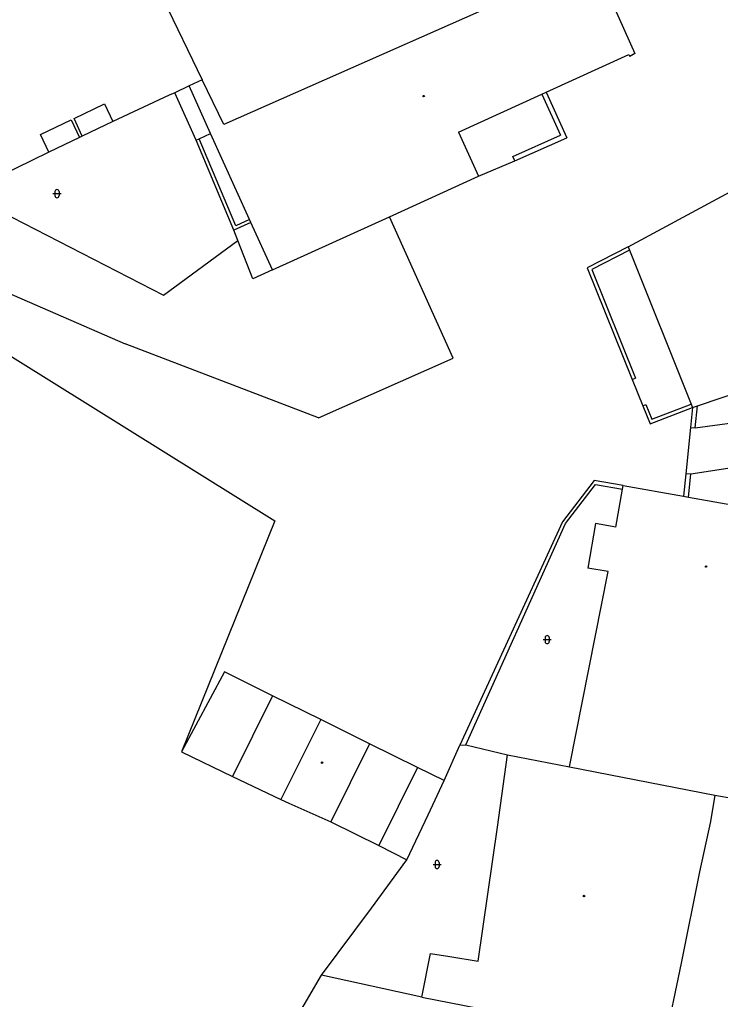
# Model space of a CAD drawing. Extents: x -599770 to -598493, y -1162076 to -1159209.
# Drawn here: x -599305.9 to -599262.7, y -1161321 to -1161260.5 of the extents above; entities that cross this region are included whole.
import ezdxf

# ---------------------------------------------------------------- set-up
doc = ezdxf.new("R2010")
doc.units = 0
doc.layers.add('Podklad', color=7, linetype='Continuous')

msp = doc.modelspace()

# ---------------------------------------------------------------- linework, layer by layer
at = {"layer": 'Podklad'}
for p, q in [((-599303.833, -1161271.288), (-599303.333, -1161271.288)), ((-599303.708, -1161271.163), (-599303.708, -1161271.413)), ((-599303.458, -1161271.163), (-599303.458, -1161271.413)), ((-599273.603, -1161298.808), (-599273.103, -1161298.808)), ((-599273.478, -1161298.683), (-599273.478, -1161298.933)), ((-599273.228, -1161298.683), (-599273.228, -1161298.933)), ((-599280.268, -1161312.563), (-599280.268, -1161312.813)), ((-599280.018, -1161312.563), (-599280.018, -1161312.813)), ((-599280.393, -1161312.688), (-599279.893, -1161312.688))]:
    msp.add_line(p, q, dxfattribs=at)
for points in [[(-599299.43, -1161254.3), (-599294.62, -1161264.27)], [(-599270.49, -1161256.92), (-599293.29, -1161267.03)], [(-599270.49, -1161256.92), (-599267.94, -1161262.65)], [(-599273.42, -1161265.03), (-599268.31, -1161262.7)], [(-599268.31, -1161262.7), (-599268.26, -1161262.82)], [(-599267.94, -1161262.65), (-599268.26, -1161262.82)], [(-599295.44, -1161264.64), (-599296.31, -1161265.06)], [(-599294.62, -1161264.27), (-599295.44, -1161264.64)], [(-599294.11, -1161267.58), (-599295.44, -1161264.64)], [(-599293.29, -1161267.03), (-599294.62, -1161264.27)], [(-599296.66, -1161265.22), (-599300.14, -1161266.83)], [(-599296.31, -1161265.06), (-599296.66, -1161265.22)], [(-599294.99, -1161267.98), (-599296.31, -1161265.06)], [(-599278.83, -1161267.49), (-599273.69, -1161265.15)], [(-599273.69, -1161265.15), (-599273.42, -1161265.03)], [(-599273.69, -1161265.15), (-599272.54, -1161267.69)], [(-599273.42, -1161265.03), (-599272.14, -1161267.84)], [(-599302.53, -1161266.66), (-599300.65, -1161265.75)], [(-599300.65, -1161265.75), (-599300.14, -1161266.83)], [(-599304.6, -1161267.65), (-599302.71, -1161266.74)], [(-599302.71, -1161266.74), (-599302.2, -1161267.83)], [(-599302.02, -1161267.74), (-599302.53, -1161266.66)], [(-599300.14, -1161266.83), (-599302.02, -1161267.74)], [(-599304.09, -1161268.74), (-599304.6, -1161267.65)], [(-599302.2, -1161267.83), (-599304.09, -1161268.74)], [(-599302.02, -1161267.74), (-599302.2, -1161267.83)], [(-599294.81, -1161267.9), (-599294.11, -1161267.58)], [(-599291.71, -1161272.89), (-599294.11, -1161267.58)], [(-599278.83, -1161267.49), (-599277.59, -1161270.22)], [(-599275.47, -1161268.99), (-599272.54, -1161267.69)], [(-599275.35, -1161269.26), (-599272.14, -1161267.84)], [(-599294.99, -1161267.98), (-599294.81, -1161267.9)], [(-599292.67, -1161273.54), (-599294.99, -1161267.98)], [(-599291.71, -1161272.89), (-599292.56, -1161273.27), (-599294.81, -1161267.9)], [(-599304.09, -1161268.74), (-599309.26, -1161271.25)], [(-599275.35, -1161269.26), (-599275.47, -1161268.99)], [(-599277.59, -1161270.22), (-599275.35, -1161269.26)], [(-599268.35, -1161274.57), (-599258.95, -1161269.5)], [(-599283.08, -1161272.72), (-599277.59, -1161270.22)], [(-599309.26, -1161271.25), (-599297.02, -1161277.56)], [(-599291.63, -1161273.07), (-599292.67, -1161273.54)], [(-599291.63, -1161273.07), (-599291.71, -1161272.89)], [(-599290.3, -1161276), (-599291.63, -1161273.07)], [(-599290.3, -1161276), (-599283.08, -1161272.72)], [(-599279.14, -1161281.45), (-599283.08, -1161272.72)], [(-599292.42, -1161274.19), (-599292.67, -1161273.54)], [(-599314.13, -1161274.15), (-599311.82, -1161275.153), (-599299.37, -1161280.56)], [(-599297.02, -1161277.56), (-599292.42, -1161274.19)], [(-599290.3, -1161276), (-599291.51, -1161276.55), (-599292.42, -1161274.19)], [(-599268.35, -1161274.57), (-599270.88, -1161275.87), (-599268.11, -1161282.76)], [(-599268.27, -1161274.78), (-599270.6, -1161275.97), (-599267.91, -1161282.67)], [(-599268.35, -1161274.57), (-599268.27, -1161274.78)], [(-599268.27, -1161274.78), (-599264.47, -1161284.28)], [(-599308.43, -1161280.09), (-599290.14, -1161291.47), (-599295.91, -1161305.73)], [(-599287.45, -1161285.13), (-599299.37, -1161280.56)], [(-599287.45, -1161285.13), (-599279.14, -1161281.45)], [(-599264.08, -1161284.38), (-599255.01, -1161281.32)], [(-599268.11, -1161282.76), (-599267.91, -1161282.67)], [(-599268.11, -1161282.76), (-599267.46, -1161284.38)], [(-599267.46, -1161284.38), (-599267.26, -1161284.3)], [(-599267.46, -1161284.38), (-599267.01, -1161285.49), (-599264.39, -1161284.48)], [(-599267.26, -1161284.3), (-599266.89, -1161285.21), (-599264.47, -1161284.28)], [(-599264.39, -1161284.48), (-599264.52, -1161285.72)], [(-599264.47, -1161284.28), (-599264.39, -1161284.48)], [(-599264.39, -1161284.48), (-599264.08, -1161284.38)], [(-599264.22, -1161285.75), (-599253.43, -1161284.27)], [(-599264.22, -1161285.75), (-599264.08, -1161284.38)], [(-599264.52, -1161285.72), (-599264.8, -1161288.57)], [(-599264.52, -1161285.72), (-599264.22, -1161285.75)], [(-599247.35, -1161285.96), (-599264.5, -1161288.6)], [(-599268.66, -1161289.3), (-599270.46, -1161288.99), (-599272.41, -1161291.54), (-599278.74, -1161305.32)], [(-599264.8, -1161288.57), (-599264.94, -1161289.96)], [(-599264.5, -1161288.6), (-599264.8, -1161288.57)], [(-599264.64, -1161290.01), (-599264.5, -1161288.6)], [(-599278.36, -1161305.3), (-599272.22, -1161291.65), (-599270.37, -1161289.23), (-599268.7, -1161289.52)], [(-599269.11, -1161291.87), (-599268.7, -1161289.52)], [(-599268.7, -1161289.52), (-599268.66, -1161289.3)], [(-599268.66, -1161289.3), (-599264.94, -1161289.96)], [(-599264.94, -1161289.96), (-599264.64, -1161290.01)], [(-599264.64, -1161290.01), (-599256.61, -1161291.43)], [(-599270.37, -1161291.65), (-599270.85, -1161294.39)], [(-599269.11, -1161291.87), (-599270.37, -1161291.65)], [(-599269.59, -1161294.61), (-599270.85, -1161294.39)], [(-599271.98, -1161306.66), (-599269.59, -1161294.61)], [(-599293.26, -1161300.8), (-599295.91, -1161305.73)], [(-599290.29, -1161302.27), (-599293.26, -1161300.8)], [(-599290.29, -1161302.27), (-599292.75, -1161307.25)], [(-599287.32, -1161303.74), (-599290.29, -1161302.27)], [(-599287.32, -1161303.74), (-599289.77, -1161308.68)], [(-599286.73, -1161304.02), (-599287.32, -1161303.74)], [(-599284.31, -1161305.23), (-599286.73, -1161304.02)], [(-599284.31, -1161305.23), (-599286.7, -1161310.06)], [(-599281.34, -1161306.7), (-599284.31, -1161305.23)], [(-599279.71, -1161307.51), (-599278.74, -1161305.32)], [(-599278.74, -1161305.32), (-599278.36, -1161305.3)], [(-599278.36, -1161305.3), (-599275.79, -1161305.92)], [(-599295.91, -1161305.73), (-599292.75, -1161307.25)], [(-599276.41, -1161310.38), (-599275.79, -1161305.92)], [(-599275.79, -1161305.92), (-599271.98, -1161306.66)], [(-599281.34, -1161306.7), (-599283.73, -1161311.52)], [(-599279.71, -1161307.51), (-599281.34, -1161306.7)], [(-599271.98, -1161306.66), (-599263.01, -1161308.4)], [(-599292.75, -1161307.25), (-599289.77, -1161308.68)], [(-599280.69, -1161309.63), (-599279.71, -1161307.51)], [(-599289.77, -1161308.68), (-599289.29, -1161308.91)], [(-599289.29, -1161308.91), (-599286.7, -1161310.06)], [(-599263.01, -1161308.4), (-599263.27, -1161310.04)], [(-599263.01, -1161308.4), (-599259.5, -1161309.03)], [(-599286.7, -1161310.06), (-599283.73, -1161311.52)], [(-599282.01, -1161312.4), (-599280.69, -1161309.63)], [(-599263.27, -1161310.04), (-599263.96, -1161313.14)], [(-599277.6, -1161318.66), (-599276.41, -1161310.38)], [(-599283.73, -1161311.52), (-599282.01, -1161312.4)], [(-599284.19, -1161315.38), (-599282.01, -1161312.4)], [(-599263.96, -1161313.14), (-599265.09, -1161318.77)], [(-599287.27, -1161319.51), (-599284.19, -1161315.38)], [(-599281.09, -1161320.87), (-599280.54, -1161318.17)], [(-599280.54, -1161318.17), (-599279.36, -1161318.37)], [(-599279.36, -1161318.37), (-599277.6, -1161318.66)], [(-599265.09, -1161318.77), (-599266.14, -1161323.8)], [(-599290.33, -1161324.75), (-599287.27, -1161319.51)], [(-599281.09, -1161320.87), (-599287.27, -1161319.51)], [(-599281.09, -1161320.87), (-599266.14, -1161323.8)]]:
    msp.add_lwpolyline(points, dxfattribs=at)
for centre, radius in [((-599280.97, -1161265.27), 0.045), ((-599280.97, -1161265.27), 0.0199), ((-599263.55, -1161294.3), 0.045), ((-599263.55, -1161294.3), 0.0199), ((-599287.23, -1161306.4), 0.045), ((-599287.23, -1161306.4), 0.0199), ((-599271.08, -1161314.63), 0.045), ((-599271.08, -1161314.63), 0.0199)]:
    msp.add_circle(centre, radius, dxfattribs=at)
for centre, start, end in [((-599303.583, -1161271.163), 0, 180), ((-599303.583, -1161271.413), 180, 0), ((-599273.353, -1161298.683), 0, 180), ((-599273.353, -1161298.933), 180, 0), ((-599280.143, -1161312.563), 0, 180), ((-599280.143, -1161312.813), 180, 0)]:
    msp.add_arc(centre, 0.125, start, end, dxfattribs=at)

doc.saveas('drawing.dxf')
